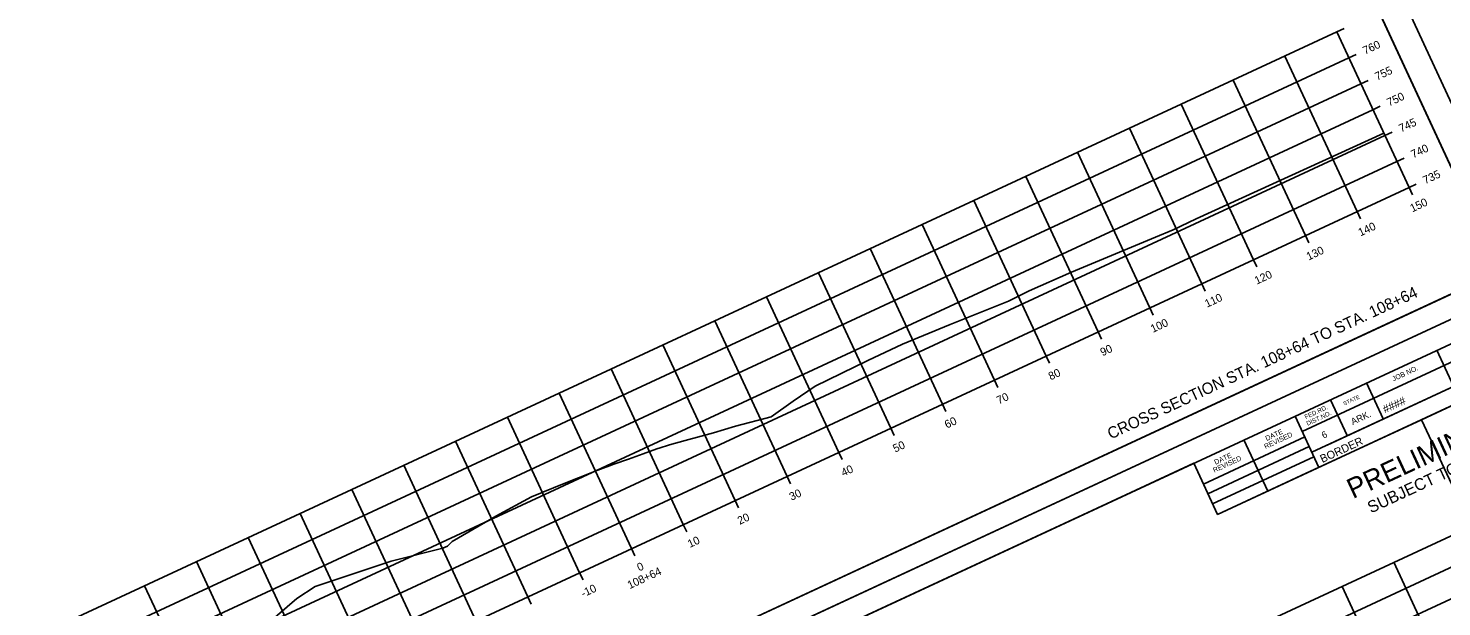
# Model space of a CAD drawing. Extents: x 1354696 to 1366163, y 660729 to 670380.
# Drawn here: x 1354824.6 to 1355072, y 665149.8 to 665250.9 of the extents above; entities that cross this region are included whole.
import ezdxf

# ---------------------------------------------------------------- set-up
doc = ezdxf.new("R2010")
doc.units = 0
for name, color, linetype in [('R_Axis', 7, 'Continuous'), ('R_Axis Annot', 7, 'Continuous'), ('R_Border', 7, 'Continuous'), ('R_Border Prem', 7, 'Continuous'), ('R_Draft', 7, 'Continuous'), ('R_Exist Surface', 7, 'Continuous'), ('R_Grid', 7, 'Continuous'), ('R_No Plot', 7, 'Continuous')]:
    doc.layers.add(name, color=color, linetype=linetype)

msp = doc.modelspace()

# ---------------------------------------------------------------- linework, layer by layer
at = {"layer": 'R_Axis'}
for p, q in [((1355054.89, 665250.9), (1355053.62, 665250.31)), ((1355066.26, 665223.1), (1355053.62, 665250.31)), ((1355057, 665246.37), (1355055.73, 665245.78)), ((1355059.1, 665241.83), (1355057.83, 665241.24)), ((1355061.21, 665237.3), (1355059.94, 665236.71)), ((1355063.32, 665232.76), (1355062.05, 665232.17)), ((1355065.42, 665228.23), (1355064.15, 665227.64)), ((1354794.15, 665096.77), (1355066.26, 665223.1)), ((1355067.53, 665223.69), (1355066.26, 665223.1)), ((1355066.85, 665221.83), (1355066.26, 665223.1)), ((1355057.78, 665217.62), (1355057.19, 665218.89)), ((1355048.71, 665213.41), (1355048.12, 665214.68)), ((1355039.64, 665209.2), (1355039.05, 665210.47)), ((1355030.57, 665204.99), (1355029.98, 665206.26)), ((1355021.5, 665200.78), (1355020.91, 665202.05)), ((1355012.43, 665196.57), (1355011.84, 665197.84)), ((1355003.36, 665192.35), (1355002.77, 665193.62)), ((1354994.29, 665188.14), (1354993.7, 665189.41)), ((1354985.22, 665183.93), (1354984.63, 665185.2)), ((1354976.15, 665179.72), (1354975.56, 665180.99)), ((1354967.07, 665175.51), (1354966.49, 665176.78)), ((1354958, 665171.3), (1354957.42, 665172.57)), ((1354948.93, 665167.09), (1354948.35, 665168.36)), ((1354939.86, 665162.88), (1354939.27, 665164.15)), ((1354930.79, 665158.67), (1354930.2, 665159.94)), ((1354921.72, 665154.46), (1354921.13, 665155.73)), ((1354912.65, 665150.24), (1354912.06, 665151.51))]:
    msp.add_line(p, q, dxfattribs=at)
at = {"layer": 'R_Border'}
for p, q in [((1355082.1, 665208.41), (1354995.58, 665394.76)), ((1355082.1, 665208.41), (1354795.32, 665075.26)), ((1354798.64, 665068.12), (1355085.42, 665201.26)), ((1355086.65, 665198.59), (1355047.56, 665180.44)), ((1355088.34, 665194.97), (1355049.25, 665176.82)), ((1355051.93, 665178.06), (1355088.34, 665194.97)), ((1355071.14, 665194.63), (1355074.06, 665188.34)), ((1355089.58, 665192.3), (1355032.76, 665165.92)), ((1355058.82, 665188.91), (1355061.74, 665182.62)), ((1355052.53, 665185.99), (1355055.45, 665179.7)), ((1355046.32, 665183.11), (1355050.48, 665174.15)), ((1355030.29, 665171.24), (1355048.02, 665179.47)), ((1355031.08, 665169.55), (1355048.8, 665177.78)), ((1355041.54, 665170), (1355037.38, 665178.96)), ((1355032.76, 665165.92), (1355028.6, 665174.88)), ((1355031.89, 665167.79), (1355049.62, 665176.02))]:
    msp.add_line(p, q, dxfattribs=at)
at = {"layer": 'R_Exist Surface'}
msp.add_lwpolyline([(1354864.86, 665145.4), (1354871.63, 665151.24), (1354874.85, 665153.32), (1354888.16, 665157.77), (1354897.2, 665160.03), (1354898.02, 665160.35), (1354898.83, 665161.2), (1354906.44, 665165.6), (1354912.68, 665169), (1354913.96, 665169.52), (1354914.15, 665169.6), (1354914.67, 665169.81), (1354918.42, 665171.33), (1354920.91, 665172.31), (1354921.22, 665172.43), (1354923.71, 665173.44), (1354924, 665173.56), (1354924.3, 665173.67), (1354926.82, 665174.62), (1354927.11, 665174.72), (1354929.68, 665175.58), (1354932.24, 665176.5), (1354932.72, 665176.67), (1354934.83, 665177.46), (1354935.04, 665177.53), (1354936.84, 665178.11), (1354939.6, 665178.83), (1354944.58, 665180.2), (1354948.41, 665181.33), (1354954.65, 665183.01), (1354958.52, 665185.75), (1354962.33, 665188.38), (1354971.56, 665192.82), (1354977.63, 665195.69), (1354985.95, 665199.15), (1354996.17, 665203.22), (1354999.8, 665205.01), (1355007.21, 665208.28), (1355021.92, 665214.42), (1355025.01, 665215.7), (1355029.04, 665217.63), (1355061.85, 665232.59)], dxfattribs=at)
at = {"layer": 'R_Grid'}
for p, q in [((1354781.52, 665123.98), (1355053.62, 665250.31)), ((1355066.26, 665223.1), (1355053.62, 665250.31)), ((1354783.63, 665119.45), (1355055.73, 665245.78)), ((1355057.19, 665218.89), (1355044.55, 665246.1)), ((1355048.12, 665214.68), (1355035.48, 665241.89)), ((1354785.73, 665114.91), (1355057.83, 665241.24)), ((1354787.84, 665110.38), (1355059.94, 665236.71)), ((1355039.05, 665210.47), (1355026.41, 665237.68)), ((1354789.94, 665105.84), (1355062.05, 665232.17)), ((1355029.98, 665206.26), (1355017.34, 665233.47)), ((1355020.91, 665202.05), (1355008.27, 665229.26)), ((1354792.05, 665101.31), (1355064.15, 665227.64)), ((1355011.84, 665197.84), (1354999.2, 665225.05)), ((1354794.15, 665096.77), (1355066.26, 665223.1)), ((1355002.77, 665193.62), (1354990.13, 665220.84)), ((1354993.7, 665189.41), (1354981.06, 665216.62)), ((1354984.63, 665185.2), (1354971.99, 665212.41)), ((1354975.56, 665180.99), (1354962.92, 665208.2)), ((1354966.49, 665176.78), (1354953.85, 665203.99)), ((1354957.42, 665172.57), (1354944.78, 665199.78)), ((1354948.35, 665168.36), (1354935.71, 665195.57)), ((1354939.27, 665164.15), (1354926.64, 665191.36)), ((1354930.2, 665159.94), (1354917.57, 665187.15)), ((1354921.13, 665155.73), (1354908.5, 665182.94)), ((1354912.06, 665151.51), (1354899.43, 665178.72)), ((1354902.99, 665147.3), (1354890.36, 665174.51)), ((1354818.72, 665043.86), (1355090.82, 665170.19)), ((1354893.92, 665143.09), (1354881.29, 665170.3)), ((1354820.82, 665039.32), (1355092.93, 665165.65)), ((1354884.85, 665138.88), (1354872.22, 665166.09)), ((1354822.93, 665034.79), (1355095.03, 665161.12)), ((1354875.78, 665134.67), (1354863.15, 665161.88)), ((1354866.71, 665130.46), (1354854.08, 665157.67)), ((1355080.46, 665121.27), (1355063.61, 665157.56)), ((1354857.64, 665126.25), (1354845.01, 665153.46)), ((1355071.39, 665117.06), (1355054.54, 665153.34))]:
    msp.add_line(p, q, dxfattribs=at)
at = {"layer": 'R_No Plot'}
for q in [(1355088.08, 665206.8), (1355088.09, 665206.79)]:
    msp.add_line((1354785.75, 665066.43), q, dxfattribs=at)
for points in [[(1354695.91, 665259.92), (1354998.25, 665400.29), (1355088.09, 665206.79), (1354785.74, 665066.42)], [(1354920.97, 665360.12), (1354938.76, 665368.38), (1354942.92, 665359.42), (1354957.54, 665366.21), (1354978.58, 665375.98), (1354990.55, 665350.49), (1355011.6, 665360.26), (1355082.1, 665208.41), (1354795.32, 665075.26), (1354708.8, 665261.62)], [(1354785.74, 665066.42), (1355088.09, 665206.79), (1355177.92, 665013.29), (1354875.58, 664872.92)], [(1355068.42, 665182.48), (1355089.47, 665192.25), (1355101.43, 665166.76), (1355080.38, 665156.99)], [(1355010.8, 665166.62), (1355028.6, 665174.88), (1355032.76, 665165.92), (1355047.37, 665172.71), (1355068.42, 665182.48), (1355080.38, 665156.99), (1355101.43, 665166.76), (1355171.94, 665014.91), (1354885.16, 664881.76), (1354798.64, 665068.12)]]:
    msp.add_lwpolyline(points, close=True, dxfattribs=at)

# ---------------------------------------------------------------- texts
at = {"layer": 'R_Axis Annot'}
for s, p in [('760', (1355058.56, 665246.32)), ('755', (1355060.67, 665241.79)), ('750', (1355062.77, 665237.25)), ('745', (1355064.88, 665232.72)), ('740', (1355066.99, 665228.18)), ('735', (1355069.09, 665223.65)), ('150', (1355066.83, 665218.74)), ('140', (1355057.76, 665214.53)), ('130', (1355048.69, 665210.32)), ('120', (1355039.62, 665206.1)), ('110', (1355030.91, 665202.06)), ('100', (1355021.43, 665197.66)), ('90', (1355012.62, 665193.57)), ('80', (1355003.55, 665189.36)), ('70', (1354994.48, 665185.15)), ('60', (1354985.38, 665180.92)), ('50', (1354976.34, 665176.72)), ('40', (1354967.27, 665172.51)), ('30', (1354958.2, 665168.3)), ('20', (1354949.13, 665164.09)), ('10', (1354940.42, 665160.05)), ('0', (1354931.56, 665155.93)), ('108+64', (1354929.88, 665152.84)), ('-10', (1354921.76, 665151.38))]:
    msp.add_text(s, height=1.4, rotation=24.9042, dxfattribs=at).set_placement(p)
at = {"layer": 'R_Border'}
for s, height, p in [('JOB NO.', 0.879, (1355063.55, 665189.17)), ('FED.RD.', 0.782, (1355048.2, 665182.57)), ('STATE', 0.684, (1355054.95, 665184.95)), ('####', 1.4, (1355062.06, 665183.58)), ('DIST.NO.', 0.782, (1355048.52, 665181.42)), ('ARK.', 1.172, (1355056.42, 665181.54)), ('REVISED', 0.879, (1355041.15, 665177.35)), ('DATE', 0.879, (1355041.36, 665178.75)), ('6', 1.17, (1355051.29, 665179.16)), ('BORDER', 1.4, (1355051.09, 665174.9)), ('REVISED', 0.879, (1355032.2, 665173.2)), ('DATE', 0.879, (1355032.41, 665174.6))]:
    msp.add_text(s, height=height, rotation=24.9042, dxfattribs=at).set_placement(p)
at = {"layer": 'R_Border Prem'}
for s, height, p in [('PRELIMINARY', 3.5, (1355056.43, 665168.6)), ('SUBJECT TO REVISION', 2.0751, (1355059.59, 665166.07)), ('DWB', 0.01, (1355056.32, 665170.59))]:
    msp.add_text(s, height=height, rotation=24.9042, dxfattribs=at).set_placement(p)
at = {"layer": 'R_Draft'}
msp.add_text('CROSS SECTION STA. 108+64 TO STA. 108+64', height=2, rotation=24.9042, dxfattribs=at).set_placement((1355014.06, 665179.02))

doc.saveas('drawing.dxf')
